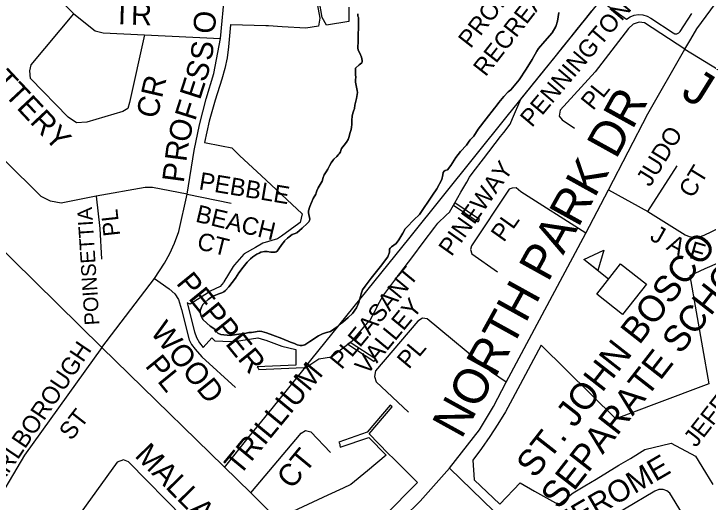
# Model space of a CAD drawing. Extents: x 586326 to 623965, y 4819854 to 4857850.
# Drawn here: x 601319 to 602113, y 4843771 to 4844329 of the extents above; entities that cross this region are included whole.
import ezdxf

# ---------------------------------------------------------------- set-up
doc = ezdxf.new("R2010")
doc.units = 0
for name, color, linetype in [('Lots_Concessions', 7, 'Continuous'), ('Major Rds and Hwys', 7, 'Continuous'), ('Minor Rd Lbls', 7, 'Continuous'), ('Minor Rds', 7, 'Continuous'), ('Park Lbls', 7, 'Continuous'), ('Park Outlines', 7, 'Continuous'), ('Proposed Secondary Rds', 7, 'Continuous'), ('Rec Lbls', 7, 'Continuous'), ('School Syms_Lbls', 7, 'Continuous'), ('Secondary Rds Lbls', 7, 'Continuous')]:
    doc.layers.add(name, color=color, linetype=linetype)

msp = doc.modelspace()

# ---------------------------------------------------------------- linework, layer by layer
at = {"layer": 'Lots_Concessions'}
for p, q in [((601938.42, 4844279.93), (601990.08, 4844344.07)), ((601883.53, 4844211.78), (601938.42, 4844279.93)), ((601772.38, 4844073.78), (601883.53, 4844211.78)), ((601651.01, 4843923.09), (601772.38, 4844073.78)), ((601651.01, 4843923.09), (601631.82, 4843899.42)), ((601631.82, 4843899.42), (601614.39, 4843877.94)), ((601614.39, 4843877.94), (601599.08, 4843859.06)), ((601599.08, 4843859.06), (601588.52, 4843846.05)), ((601588.52, 4843846.05), (601559.66, 4843810.45))]:
    msp.add_line(p, q, dxfattribs=at)
at = {"layer": 'Major Rds and Hwys'}
for points in [[(601419.91, 4843947.34), (601113.68, 4844248.65)], [(601590.43, 4843781.54), (601419.91, 4843947.34)], [(601690.52, 4843680.29), (601590.43, 4843781.54)]]:
    msp.add_lwpolyline(points, dxfattribs=at)
at = {"layer": 'Minor Rds'}
for points in [[(601555.59, 4844300.6), (601560.48, 4844353.62), (601565.59, 4844387.23)], [(601413.2, 4844120.4), (601373.44, 4844112.52), (601361.05, 4844114.71), (601350.42, 4844120.15), (601224.6, 4844244.49), (601222.13, 4844253.63), (601226.08, 4844262.78), (601321.28, 4844382.48), (601332.13, 4844382.92), (601341.24, 4844375.53), (601387.99, 4844328.78)], [(601468.58, 4844304.8), (601451.52, 4844227.68), (601449.54, 4844220.76), (601443.86, 4844217.3), (601402.82, 4844204.94), (601390.71, 4844204.44), (601381.32, 4844210.87), (601338.06, 4844254.87), (601337.37, 4844263.76), (601339.05, 4844270.44), (601387.99, 4844328.78)], [(601387.99, 4844328.78), (601412.16, 4844309.57), (601421.36, 4844307.03), (601468.58, 4844304.8)], [(602086.57, 4844288.46), (602040.65, 4844318.65), (602034.55, 4844319.45), (602027.46, 4844317.03), (602022.21, 4844312.27), (601984, 4844262.58), (601944.23, 4844218.72), (601942.98, 4844212.07), (601946.27, 4844207.64), (601960.4, 4844198.34)], [(601468.58, 4844304.8), (601555.59, 4844300.6)], [(601517.37, 4844122.74), (601525.34, 4844172.68), (601531.36, 4844201.89), (601539.29, 4844231.61), (601548.05, 4844260.83), (601555.59, 4844300.6)], [(602086.57, 4844288.46), (602230.26, 4844201.05)], [(602044.29, 4844102.82), (602078.03, 4844155.24)], [(601517.37, 4844122.74), (601477.97, 4844130.53), (601469.56, 4844130.53), (601413.2, 4844120.4)], [(601973.52, 4844078.26), (601899.18, 4844125.59), (601893.6, 4844129.89), (601889.3, 4844129.79), (601885.59, 4844128.31), (601842.58, 4844063.79), (601841.59, 4844059.34), (601843.07, 4844054.4), (601872.53, 4844033.89)], [(601999.53, 4844127.63), (602044.29, 4844102.82)], [(601413.2, 4844120.4), (601417.54, 4844083.37), (601419.46, 4844048.48)], [(601480.08, 4844026.29), (601491.58, 4844043.86), (601497.74, 4844054.93), (601503.1, 4844066.87), (601507.75, 4844080.12), (601517.37, 4844122.74)], [(601517.37, 4844122.74), (601567.88, 4844112.56)], [(602044.29, 4844102.82), (602087.07, 4844076.26), (602091.82, 4844074.34), (602098.13, 4844073.39), (602102.26, 4844073.78), (602108.8, 4844075.9), (602126.99, 4844084.84), (602130.88, 4844087.91), (602133.64, 4844091.26), (602142.89, 4844105.22)], [(601419.91, 4843947.34), (601480.08, 4844026.29)], [(601480.08, 4844026.29), (601496.71, 4844014.53), (601503.24, 4844008.72), (601507.42, 4844002.2), (601511.03, 4843990.94), (601519.74, 4843956.34), (601522.34, 4843951.08), (601526.77, 4843945.64), (601534.4, 4843936.88), (601572.86, 4843901.59)], [(601882.49, 4843907.95), (601865.56, 4843919.18), (601791.77, 4843980.07), (601786.46, 4843980.98), (601781.18, 4843977.63), (601732.82, 4843920.67), (601731.71, 4843914.25), (601733.81, 4843908.06), (601770.74, 4843873.56)], [(601419.91, 4843947.34), (601331.27, 4843824.35), (601291.04, 4843756.6)], [(601590.43, 4843781.54), (601647.79, 4843849.72), (601652.98, 4843852.69), (601658.91, 4843851.21), (601681.47, 4843827.52)], [(601514.05, 4843751.87), (601450.47, 4843816.72), (601444.43, 4843818.94), (601437.52, 4843816.58), (601378.31, 4843734.38), (601347.16, 4843702.6)], [(601817.64, 4843809.41), (601868.37, 4843760.57)], [(601994.38, 4843615.81), (602098.92, 4843709.74), (602102.88, 4843715.09), (602103.79, 4843720.81), (602103.3, 4843725.86), (602069.49, 4843780.91), (602065.91, 4843783.71), (602061.74, 4843785.19), (602057.01, 4843785.11), (602052.5, 4843783.31), (601982.94, 4843742.01), (601963.75, 4843726.55), (601933.98, 4843697.19)]]:
    msp.add_lwpolyline(points, dxfattribs=at)
at = {"layer": 'Park Outlines'}
for points in [[(601665.3, 4844344.77), (601669.02, 4844324.12), (601667.61, 4844314.64), (601653.35, 4844312.34), (601626.17, 4844314.06), (601610.66, 4844315.04), (601607.48, 4844315.13), (601567.22, 4844316.22), (601566.91, 4844316.23), (601564.83, 4844291.25), (601563.24, 4844278.65), (601560.63, 4844266.23), (601556.99, 4844254.07), (601549.36, 4844230.31), (601542.73, 4844206.26), (601537.11, 4844181.95), (601537.41, 4844181.89), (601556.53, 4844178.03), (601568.72, 4844175.57), (601571.18, 4844172.97), (601577.86, 4844166.74), (601601.92, 4844144.28), (601648.85, 4844100.46), (601646.64, 4844090.49), (601645.01, 4844089.3), (601625.41, 4844074.91), (601620.88, 4844071.58), (601604.17, 4844066.56), (601595.48, 4844061.7), (601582.78, 4844054.6), (601582.39, 4844054.17), (601571.41, 4844042.13), (601570.08, 4844039.96), (601559.57, 4844022.69), (601559.04, 4844021.8), (601555.13, 4844017.35), (601543.91, 4844011.79), (601541.78, 4844010.44), (601520.72, 4843997.09), (601517.33, 4843998.7), (601525.73, 4843965.39), (601528.03, 4843958.87), (601531.47, 4843952.87), (601535.93, 4843947.58), (601545.47, 4843958.62), (601549.07, 4843955.08), (601558.35, 4843954.76), (601568.42, 4843954.42), (601571.55, 4843954.32), (601598.3, 4843958.58), (601605.8, 4843956.3), (601607.56, 4843955.77), (601625.84, 4843948.88), (601641.72, 4843945.05), (601641.9, 4843927.27), (601641.9, 4843927.27), (601597.64, 4843925.38), (601598.55, 4843923.93), (601599.3, 4843922.4), (601641.93, 4843924.22), (601641.93, 4843924.22), (601652.28, 4843924.67), (601651.01, 4843923.09), (601667.95, 4843934.4), (601682.45, 4843936.8), (601701.24, 4843951.41), (601703.74, 4843953.35), (601707.05, 4843955.93), (601715.39, 4843965.69), (601724.1, 4843975.89), (601726.66, 4843978.89), (601731.19, 4843987.41), (601737.62, 4843999.49), (601741.14, 4844006.12), (601748.08, 4844015.29), (601760.84, 4844032.17), (601775.5, 4844051.56), (601787.55, 4844067.51), (601800.72, 4844084.93), (601804.12, 4844089.43), (601813.83, 4844098.67), (601817.34, 4844102.02), (601822.01, 4844110.15), (601823.51, 4844112.76), (601830.55, 4844125.01), (601837.24, 4844136.66), (601840.38, 4844142.13), (601844.72, 4844147.79), (601856.49, 4844163.14), (601875.96, 4844188.52), (601879.61, 4844193.28), (601886.75, 4844202.6), (601889.62, 4844209.2), (601899.19, 4844231.23), (601910.52, 4844245.28), (601921.6, 4844259.05), (601930.01, 4844269.49), (601938.42, 4844279.93), (601946.83, 4844290.37), (601955.24, 4844300.81), (601963.65, 4844311.25), (601972.06, 4844321.7), (601980.47, 4844332.14)], [(601702.33, 4844336.69), (601702.28, 4844320.23), (601676.63, 4844316.1), (601676.63, 4844316.1), (601672.03, 4844324.61), (601668.4, 4844344.75)], [(601990.08, 4844344.07), (602020.05, 4844322.69), (602024.19, 4844325.41), (602028.81, 4844327.2), (602033.7, 4844327.97), (602038.65, 4844327.69), (602043.42, 4844326.37), (602047.81, 4844324.06), (602073.25, 4844307.04), (602075.35, 4844306.18), (602077.61, 4844306.21), (602079.69, 4844307.11), (602081.25, 4844308.75), (602094.68, 4844329.28)], [(601712.66, 4844329.06), (601712.66, 4844327.62), (601712.55, 4844326.98), (601712.51, 4844326.29), (601713.25, 4844324.54), (601713.54, 4844322.52), (601713.26, 4844318.28), (601713.26, 4844318.17), (601713.44, 4844312.74), (601713.2, 4844305.35), (601712.92, 4844297.75), (601712.51, 4844290.12), (601713.05, 4844287.31), (601714.92, 4844283.87), (601716.95, 4844279.35), (601717.57, 4844275.52), (601717.69, 4844274.23), (601717.17, 4844273.06), (601714.02, 4844270.61), (601710.1, 4844266.81), (601710.04, 4844264.81), (601710.13, 4844258.98), (601710.29, 4844256.46), (601710.16, 4844253.55), (601710.08, 4844250.72), (601711.15, 4844245.24), (601711.85, 4844241.35), (601712.18, 4844239.06), (601711.97, 4844236.69), (601710.94, 4844231.94), (601709.31, 4844224.62), (601708.84, 4844220.77), (601707.82, 4844217.8), (601706.8, 4844215.32), (601706.08, 4844211.78), (601705.82, 4844207.41), (601705.84, 4844202.46), (601705.6, 4844199.4), (601705.08, 4844196.78), (601703.62, 4844192.1), (601702.9, 4844188.56), (601701.75, 4844185.09), (601699.83, 4844182.2), (601696.96, 4844178.7), (601694.08, 4844174.84), (601693.24, 4844172.59), (601692.9, 4844171.16), (601691.22, 4844168.93), (601690.01, 4844167.79), (601688.63, 4844165.94), (601685.19, 4844162.63), (601684.21, 4844161.32), (601682.14, 4844158.54), (601680.27, 4844155.25), (601678.22, 4844151.38), (601676.38, 4844148.43), (601673.96, 4844144.71), (601673, 4844141.82), (601671.87, 4844137.74), (601667.43, 4844129.88), (601665.57, 4844126.59), (601665.17, 4844124.12), (601664.63, 4844122.6), (601661.66, 4844117.98), (601657.94, 4844108.5), (601656.39, 4844103.53), (601656.35, 4844101.4), (601657.92, 4844094.34), (601657.36, 4844092.47), (601656.46, 4844091.1), (601654.67, 4844089.19), (601648.98, 4844083.83), (601643.01, 4844078.57), (601639.74, 4844077.41), (601638.62, 4844077.04), (601637.5, 4844076.67), (601633.99, 4844073.9), (601632.32, 4844072.42), (601628.73, 4844069.23), (601628.62, 4844069.14), (601625.8, 4844065.36), (601622.11, 4844060.43), (601620.31, 4844057.69), (601619.19, 4844056.84), (601618.08, 4844056.48), (601616.73, 4844056.28), (601613.13, 4844056.45), (601608.97, 4844057.15), (601605.87, 4844057.19), (601601.73, 4844056.32), (601599.66, 4844055.47), (601597.1, 4844054.13), (601592.64, 4844051.22), (601589.73, 4844048.95), (601586.24, 4844045.07), (601581.68, 4844039.47), (601576.38, 4844032.86), (601572.6, 4844026.67), (601565.16, 4844016.73), (601561.17, 4844012.51), (601559.28, 4844011.27), (601556.97, 4844010.12), (601553.61, 4844008.67), (601547.95, 4844006.41), (601544.59, 4844004.48), (601541.47, 4844002.24), (601537.67, 4843999.08), (601535.32, 4843996.74), (601533.69, 4843993.76), (601532.46, 4843989.39), (601532.49, 4843987.33), (601533.07, 4843984.73), (601533.86, 4843982.58), (601535.85, 4843979.29), (601543.71, 4843971.97), (601548.01, 4843969.36), (601549.3, 4843968.03), (601551.05, 4843965.39), (601552.44, 4843963.88), (601553.35, 4843963.32), (601556.04, 4843962.26), (601566.5, 4843961.3), (601573.87, 4843962.16), (601585.09, 4843963.98), (601588.16, 4843964.56), (601591.19, 4843964.59), (601593.28, 4843964.82), (601599.71, 4843966.02), (601602.83, 4843965.86), (601608.03, 4843964.13), (601615.38, 4843961.75), (601625.67, 4843957.67), (601635.59, 4843953.74), (601640.09, 4843952.05), (601643.25, 4843950.65), (601646.81, 4843949.79), (601649.16, 4843949.72), (601652.16, 4843950.36), (601657.91, 4843954.35), (601667.68, 4843960.98), (601672.1, 4843963.2), (601676.72, 4843964.56), (601681.42, 4843965.85), (601689.09, 4843971.29), (601691.46, 4843973.3), (601695.34, 4843976.6), (601701.74, 4843981.78), (601706.52, 4843986.26), (601711.06, 4843992.96), (601713.92, 4843998.87), (601714.66, 4844002.12), (601715.52, 4844005.84), (601716.4, 4844008.79), (601718.09, 4844013.3), (601721.05, 4844017.57), (601727.77, 4844026.72), (601738.65, 4844039.98), (601747.02, 4844051.02), (601748.69, 4844056.63), (601748.89, 4844059.96), (601749.62, 4844061.09), (601751.35, 4844062.44), (601756.49, 4844066.42), (601759.62, 4844070.44), (601764.3, 4844078), (601766.91, 4844083.25), (601768.59, 4844085.01), (601776.74, 4844093.33), (601783.19, 4844099.56), (601798.12, 4844121.45), (601802.88, 4844128.94), (601808.91, 4844139.58), (601809.86, 4844144.87), (601810.32, 4844147.41), (601811.34, 4844148.93), (601812.65, 4844149.88), (601815.17, 4844150.52), (601819.05, 4844155.55), (601824.65, 4844164.81), (601830.01, 4844171.5), (601837.01, 4844178.77), (601840.06, 4844183.33), (601841.24, 4844184.74), (601845.27, 4844189.17), (601850.48, 4844196.94), (601859.39, 4844209.02), (601868.89, 4844220.92), (601870.74, 4844223.24), (601874.12, 4844227.44), (601879.5, 4844234.47), (601884.65, 4844239.75), (601887.63, 4844241.97), (601897.32, 4844253.48), (601905.37, 4844265.72), (601912.06, 4844276.6), (601917.56, 4844286.14), (601919.16, 4844289.39), (601926.68, 4844297.75), (601934.83, 4844307.17), (601939.01, 4844314.29), (601941.17, 4844320.54), (601942.52, 4844330.48)], [(601942.52, 4844330.48), (601941.17, 4844320.54), (601939.01, 4844314.29), (601934.83, 4844307.17), (601926.68, 4844297.75), (601919.16, 4844289.39), (601917.56, 4844286.14), (601912.06, 4844276.6), (601905.37, 4844265.72), (601897.32, 4844253.48), (601887.63, 4844241.97), (601884.65, 4844239.75), (601879.5, 4844234.47), (601874.12, 4844227.44), (601870.74, 4844223.24), (601868.89, 4844220.92), (601859.39, 4844209.02), (601850.48, 4844196.94), (601845.27, 4844189.17), (601841.24, 4844184.74), (601840.06, 4844183.33), (601837.01, 4844178.77), (601830.01, 4844171.5), (601824.65, 4844164.81), (601819.05, 4844155.55), (601815.17, 4844150.52), (601812.65, 4844149.88), (601811.34, 4844148.93), (601810.32, 4844147.41), (601809.86, 4844144.87), (601808.91, 4844139.58), (601802.88, 4844128.94), (601798.12, 4844121.45), (601783.19, 4844099.56), (601776.74, 4844093.33), (601768.59, 4844085.01), (601766.91, 4844083.25), (601764.3, 4844078), (601759.62, 4844070.44), (601756.49, 4844066.42), (601751.35, 4844062.44), (601749.62, 4844061.09), (601748.89, 4844059.96), (601748.69, 4844056.63), (601747.02, 4844051.02), (601738.65, 4844039.98), (601727.77, 4844026.72), (601721.05, 4844017.57), (601718.09, 4844013.3), (601716.4, 4844008.79), (601715.52, 4844005.84), (601714.66, 4844002.12), (601713.92, 4843998.87), (601711.06, 4843992.96), (601706.52, 4843986.26), (601701.74, 4843981.78), (601695.34, 4843976.6), (601691.46, 4843973.3), (601689.09, 4843971.29), (601681.42, 4843965.85), (601676.72, 4843964.56), (601672.1, 4843963.2), (601667.68, 4843960.98), (601657.91, 4843954.35), (601652.16, 4843950.36), (601649.16, 4843949.72), (601646.81, 4843949.79), (601643.25, 4843950.65), (601640.09, 4843952.05), (601635.59, 4843953.74), (601625.67, 4843957.67), (601615.38, 4843961.75), (601608.03, 4843964.13), (601602.83, 4843965.86), (601599.71, 4843966.02), (601593.28, 4843964.82), (601591.19, 4843964.59), (601588.16, 4843964.56), (601585.09, 4843963.98), (601573.87, 4843962.16), (601566.5, 4843961.3), (601556.04, 4843962.26), (601553.35, 4843963.32), (601552.44, 4843963.88), (601551.05, 4843965.39), (601549.3, 4843968.03), (601548.01, 4843969.36), (601543.71, 4843971.97), (601535.85, 4843979.29), (601533.86, 4843982.58), (601533.07, 4843984.73), (601532.49, 4843987.33), (601532.46, 4843989.39), (601533.69, 4843993.76), (601535.32, 4843996.74), (601537.67, 4843999.08), (601541.47, 4844002.24), (601544.59, 4844004.48), (601547.95, 4844006.41), (601553.61, 4844008.67), (601556.97, 4844010.12), (601559.28, 4844011.27), (601561.17, 4844012.51), (601565.16, 4844016.73), (601572.6, 4844026.67), (601576.38, 4844032.86), (601581.68, 4844039.47), (601586.24, 4844045.07), (601589.73, 4844048.95), (601592.64, 4844051.22), (601597.1, 4844054.13), (601599.66, 4844055.47), (601601.73, 4844056.32), (601605.87, 4844057.19), (601608.97, 4844057.15), (601613.13, 4844056.45), (601616.73, 4844056.28), (601618.08, 4844056.48), (601619.19, 4844056.84), (601620.31, 4844057.69), (601622.11, 4844060.43), (601625.8, 4844065.36), (601628.62, 4844069.14), (601628.73, 4844069.23), (601632.32, 4844072.42), (601633.99, 4844073.9), (601637.5, 4844076.67), (601638.62, 4844077.04), (601639.74, 4844077.41), (601643.01, 4844078.57), (601648.98, 4844083.83), (601654.67, 4844089.19), (601656.46, 4844091.1), (601657.36, 4844092.47), (601657.92, 4844094.34), (601656.35, 4844101.4), (601656.39, 4844103.53), (601657.94, 4844108.5), (601661.66, 4844117.98), (601664.63, 4844122.6), (601665.17, 4844124.12), (601665.57, 4844126.59), (601667.43, 4844129.88), (601671.87, 4844137.74), (601673, 4844141.82), (601673.96, 4844144.71), (601676.38, 4844148.43), (601678.22, 4844151.38), (601680.27, 4844155.25), (601682.14, 4844158.54), (601684.21, 4844161.32), (601685.19, 4844162.63), (601688.63, 4844165.94), (601690.01, 4844167.79), (601691.22, 4844168.93), (601692.9, 4844171.16), (601693.24, 4844172.59), (601694.08, 4844174.84), (601696.96, 4844178.7), (601699.83, 4844182.2), (601701.75, 4844185.09), (601702.9, 4844188.56), (601703.62, 4844192.1), (601705.08, 4844196.78), (601705.6, 4844199.4), (601705.84, 4844202.46), (601705.82, 4844207.41), (601706.08, 4844211.78), (601706.8, 4844215.32), (601707.82, 4844217.8), (601708.84, 4844220.77), (601709.31, 4844224.62), (601710.94, 4844231.94), (601711.97, 4844236.69), (601712.18, 4844239.06), (601711.85, 4844241.35), (601711.15, 4844245.24), (601710.08, 4844250.72), (601710.16, 4844253.55), (601710.29, 4844256.46), (601710.13, 4844258.98), (601710.04, 4844264.81), (601710.1, 4844266.81), (601714.02, 4844270.61), (601717.17, 4844273.06), (601717.69, 4844274.23), (601717.57, 4844275.52), (601716.95, 4844279.35), (601714.92, 4844283.87), (601713.05, 4844287.31), (601712.51, 4844290.12), (601712.92, 4844297.75), (601713.2, 4844305.35), (601713.44, 4844312.74), (601713.26, 4844318.17), (601713.26, 4844318.28), (601713.54, 4844322.52), (601713.25, 4844324.54), (601712.51, 4844326.29), (601712.55, 4844326.98), (601712.66, 4844327.62), (601712.66, 4844329.06)], [(602126.32, 4844044.82), (602109.64, 4844037.26), (602092.22, 4844029.36), (602114.09, 4843905.85), (602054.15, 4843883.41), (602007.8, 4843866.06), (601922.34, 4843949.96), (601889.54, 4843888.71), (601881.4, 4843874.08), (601872.77, 4843859.73), (601863.67, 4843845.67), (601854.1, 4843831.93), (601844.08, 4843818.51), (601845.66, 4843796.1), (601875.22, 4843768.25), (601898.21, 4843792.65), (601914.65, 4843783.44), (601928.35, 4843775.76), (601942.05, 4843768.08), (601959.09, 4843781.37), (601972.14, 4843789.25), (601985.18, 4843797.13), (601998.22, 4843805), (602011.26, 4843812.88), (602024.35, 4843820.79), (602040.78, 4843830.72), (602071.04, 4843838.29), (602099.04, 4843823.12), (602110.26, 4843804.64), (602118.64, 4843790.84)], [(601704.16, 4843715.92), (601780.82, 4843793.11), (601779.81, 4843794.12), (601774.36, 4843799.59), (601753.68, 4843820.34), (601747.54, 4843826.49), (601725.49, 4843848.62), (601751.9, 4843879.66), (601749.73, 4843881.74), (601723.37, 4843850.75), (601723.32, 4843850.79), (601690.85, 4843839.24), (601691.88, 4843836.87), (601692.25, 4843835.62), (601692.62, 4843833.43), (601725.08, 4843844.62), (601745.19, 4843824.53), (601745.19, 4843824.53), (601723.59, 4843806.56), (601704.6, 4843790.77), (601695.95, 4843786.76), (601678.3, 4843778.58), (601638.37, 4843760.08)]]:
    msp.add_lwpolyline(points, dxfattribs=at)
for points in [[(601850.31, 4844091.31), (601851.97, 4844093.8), (601823.51, 4844112.76), (601822.01, 4844110.15)], [(601731.07, 4843931.75), (601731.41, 4843931.94), (601733.11, 4843934), (601703.74, 4843953.35), (601701.24, 4843951.41)]]:
    msp.add_lwpolyline(points, close=True, dxfattribs=at)
at = {"layer": 'Proposed Secondary Rds'}
for points in [[(602086.57, 4844288.46), (602093.43, 4844299.84), (602100.56, 4844311.67), (602136.75, 4844361.26)], [(601999.53, 4844127.63), (602044.45, 4844214.7), (602086.57, 4844288.46)], [(601973.52, 4844078.26), (601999.53, 4844127.63)], [(601882.49, 4843907.95), (601973.52, 4844078.26)], [(601817.64, 4843809.41), (601851.97, 4843853.43), (601867.79, 4843879.88), (601882.49, 4843907.95)], [(601690.52, 4843680.29), (601783.94, 4843771.89), (601817.64, 4843809.41)]]:
    msp.add_lwpolyline(points, dxfattribs=at)
at = {"layer": 'School Syms_Lbls'}
msp.add_line((601999.53, 4844025.7), (601971.12, 4844047.9), dxfattribs=at)
for points in [[(601971.12, 4844047.9), (601993.9, 4844058.93), (601986.99, 4844035.43)], [(601985.9, 4844008.26), (602013.17, 4844043.15), (602042.77, 4844020.02), (602015.51, 4843985.12)]]:
    msp.add_lwpolyline(points, close=True, dxfattribs=at)

# ---------------------------------------------------------------- texts
at = {"layer": 'Minor Rd Lbls'}
for s, height, rotation, p in [('TR', 25.002, 358.25107, (601432.47, 4844317.1)), ('PENNINGTON', 19.998, 49.84402, (601911.74, 4844198.17)), ('O', 25, 85.30134, (601548.92, 4844305.41)), ('POTTERY', 25.002, 313.15241, (601260.47, 4844286.1)), ('S', 25, 83.82984, (601545.88, 4844274.55)), ('S', 25, 72.18113, (601538.23, 4844249.74)), ('J', 40, 327.99464, (602080.7, 4844234.66)), ('CR', 25.002, 76.96632, (601483.12, 4844208.11)), ('E', 25, 72.18113, (601532.05, 4844229.5)), ('PL', 19.998, 51.34021, (601981.71, 4844217.51)), ('F', 25, 72.43291, (601526.56, 4844205.58)), ('O', 25, 74.7449, (601518.9, 4844180.3)), ('JUDO', 19.998, 58.49575, (602046.97, 4844130.18)), ('R', 25, 82.4762, (601516.47, 4844159.1)), ('P', 25, 82.4762, (601513.47, 4844135.1)), ('PINEWAY', 19.998, 54.65955, (601819.81, 4844050.67)), ('CT', 19.998, 58.49575, (602095.47, 4844117.1)), ('PEBBLE', 19.998, 350.50495, (601530.04, 4844128.4)), ('BEACH', 19.998, 346.50572, (601526, 4844091.46)), ('POINSETTIA', 16.998, 93.73142, (601417.27, 4843973.44)), ('PL', 19.002, 96.1702, (601440.84, 4844075.6)), ('PL', 19.992, 54.60522, (601879.65, 4844066.92)), ('J', 20, 330.64226, (602045.47, 4844071.1)), ('CT', 19.998, 345.9375, (601527.51, 4844060.28)), ('A', 20, 331.55709, (602064.47, 4844060.1)), ('F', 20, 343.61048, (602090.47, 4844050.1)), ('PLEASANT', 19.998, 50.51319, (601694.13, 4843921.38)), ('PEPPER', 25.002, 309.09388, (601504.03, 4844020.79)), ('VALLEY', 19.998, 50.53995, (601723.07, 4843915.05)), ('WOOD', 25.002, 309.09388, (601474.31, 4843964.8)), ('MARLBOROUGH', 19.998, 56.10059, (601290.47, 4843769.1)), ('PL', 19.998, 49.87699, (601770.98, 4843921.84)), ('PL', 25.002, 309.09388, (601468.45, 4843926.25)), ('TRILLIUM', 25.002, 50.50043, (601577.35, 4843799.99)), ('ST', 19.998, 52.12944, (601385.03, 4843840.11)), ('MALLARD', 25.002, 314.56266, (601456.47, 4843823.1)), ('CT', 25.002, 50.50043, (601637.11, 4843784.38)), ('JEROME', 25.002, 30.25646, (601951.93, 4843734.69))]:
    msp.add_text(s, height=height, rotation=rotation, dxfattribs=at).set_placement(p)
at = {"layer": 'Park Lbls'}
msp.add_text('JEFFERSON', height=19.992, rotation=52.00002, dxfattribs=at).set_placement((602099.36, 4843832.38))
at = {"layer": 'Rec Lbls'}
for s, p in [("  PROFESSOR'S LAKE", (601832.51, 4844276.72)), ('RECREATION CENTRE', (601858.77, 4844256.2))]:
    msp.add_text(s, height=20, rotation=52.00002, dxfattribs=at).set_placement(p)
at = {"layer": 'School Syms_Lbls'}
for s, p in [('SEPARATE SCHOOL', (601943.17, 4843761.2)), ('ST. JOHN BOSCO ', (601915.2, 4843796.75))]:
    msp.add_text(s, height=30, rotation=52.00002, dxfattribs=at).set_placement(p)
at = {"layer": 'Secondary Rds Lbls'}
msp.add_text('NORTH PARK DR', height=40.002, rotation=61.06137, dxfattribs=at).set_placement((601831.01, 4843841.78))

doc.saveas('drawing.dxf')
